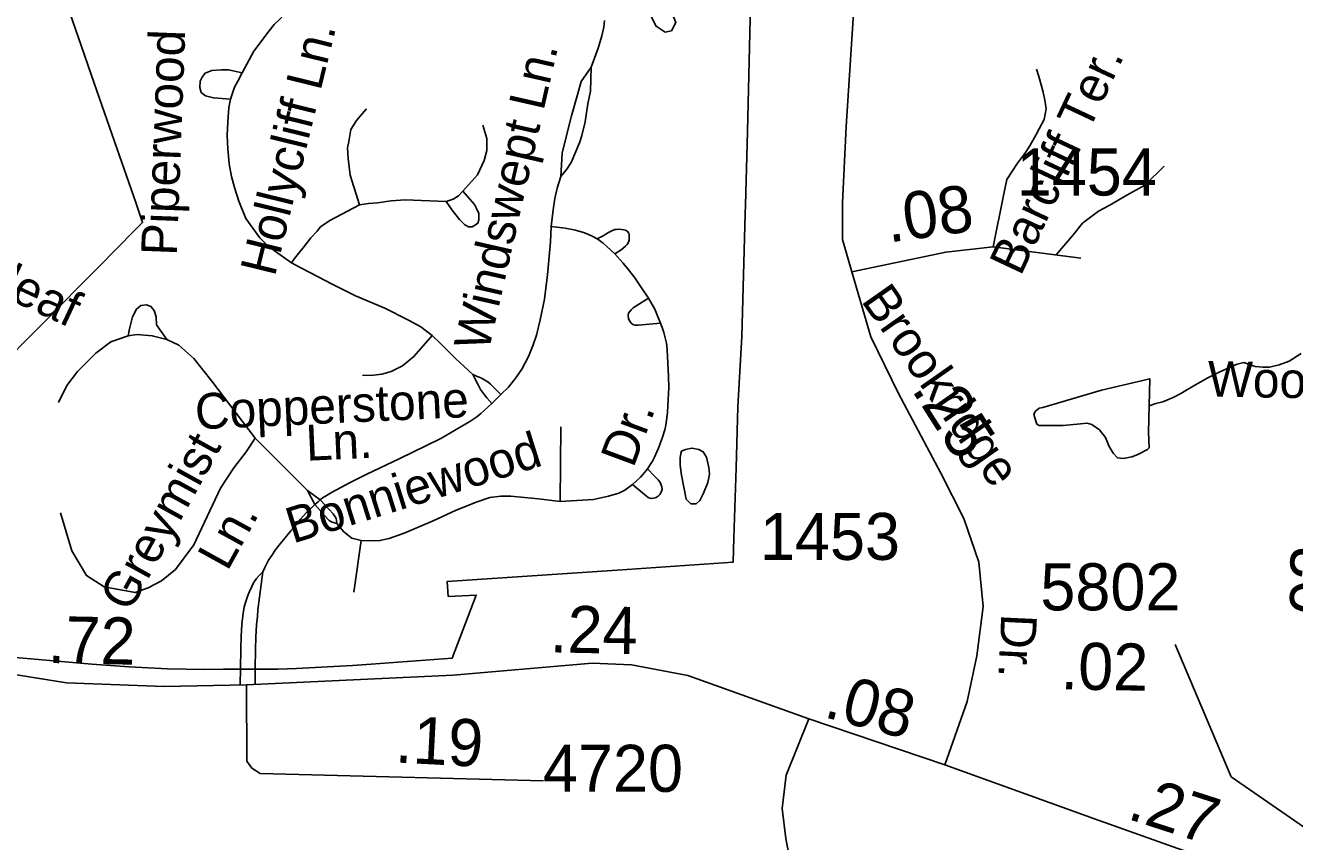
# Model space of a CAD drawing. Extents: x 2001466 to 2224147, y 644118 to 847247.
# Drawn here: x 2065752 to 2069122, y 714348 to 716517 of the extents above; entities that cross this region are included whole.
import ezdxf

# ---------------------------------------------------------------- set-up
doc = ezdxf.new("R2010")
doc.units = 0
for name, color, linetype in [('Exist Boundary Political City Limit New', 7, 'Continuous'), ('Exist Hydrographic Misc Water Feature', 7, 'Continuous'), ('Exist Road Non-System Type 51', 7, 'Continuous'), ('Exist Road Non-System Type 51 Label', 7, 'Continuous'), ('Exist Road Secondary Mileage Hundredths English Label', 7, 'Continuous'), ('Exist Road Secondary Type 51 Attributed', 7, 'Continuous'), ('Exist Road Secondary Type 51 Label', 7, 'Continuous'), ('Exist Road Secondary Type 51 Number Label', 7, 'Continuous'), ('Map Preparation Boundary City Limit Buffer Line', 7, 'Continuous')]:
    doc.layers.add(name, color=color, linetype=linetype)

msp = doc.modelspace()

# ---------------------------------------------------------------- linework, layer by layer
at = {"layer": 'Exist Boundary Political City Limit New'}
for points in [[(2065704.6, 715630.5), (2065760, 715686.8), (2065826.1, 715753.7), (2065887.1, 715815.6), (2065946.9, 715876.1), (2066041.4, 715972), (2066062.8, 715993.6), (2066045, 716046.9), (2065995.9, 716188.2), (2065934.8, 716364.1), (2065892, 716487.2), (2065807.6, 716729.8), (2065754.4, 716882.8), (2065650.8, 716882.7)], [(2067679.2, 716648.6), (2067669.2, 716235.1), (2067664, 716039.8), (2067663.5, 716017.7), (2067654.6, 715690.5), (2067643.9, 715503.8), (2067638.9, 715341.3), (2067633.1, 715155.6), (2067631.1, 715090.9), (2067323.4, 715070.1), (2066872, 715039.8), (2066874.6, 715000), (2066949, 715003.7), (2066885.4, 714836.1), (2066670.2, 714819.9), (2066620.8, 714816.6), (2066571.1, 714813.8), (2066521.5, 714811.1), (2066471.6, 714808.8), (2066421.9, 714806.5), (2066277.6, 714806.4), (2066228.4, 714806.2), (2066128.8, 714807.9), (2066027.1, 714812.9), (2065927.9, 714820.1), (2065684.2, 714840.9)]]:
    msp.add_lwpolyline(points, dxfattribs=at)
at = {"layer": 'Exist Hydrographic Misc Water Feature'}
for points in [[(2068735.8, 715506.5), (2068753.9, 715512.6), (2068771.9, 715516.8), (2068799.4, 715528.9), (2068819.7, 715538.8), (2068857.4, 715561), (2068891.4, 715581), (2068923.4, 715596.9), (2068969.6, 715617.1), (2068987.4, 715621.3), (2069017.6, 715611), (2069037.7, 715609.2), (2069055.5, 715609.3), (2069081.1, 715615.2), (2069107.6, 715625.4), (2069139.4, 715645.3)], [(2068735.8, 715506.5), (2068734, 715436.6), (2068735.8, 715394.5), (2068731.7, 715390.7), (2068706.1, 715376.7), (2068690.1, 715370.6), (2068667.7, 715366.7), (2068651.9, 715368.7), (2068640.1, 715380.6), (2068629.8, 715398.4), (2068620.2, 715422.2), (2068604, 715442.5), (2068583.9, 715456.5), (2068571.6, 715460.3), (2068553.9, 715458.2), (2068507.8, 715454.2), (2068458, 715454), (2068444, 715454.1), (2068437.9, 715457.9), (2068431.9, 715474.2), (2068429.9, 715483.9), (2068433.8, 715492.2), (2068444, 715500), (2068453.7, 715502.2), (2068609.7, 715548.3), (2068737.5, 715578.4), (2068735.8, 715506.5)], [(2067500.4, 715290.6), (2067506.5, 715258.4), (2067512.3, 715252.2), (2067518.4, 715246.4), (2067532.6, 715246.3), (2067542.4, 715254.6), (2067552.5, 715274.5), (2067564.4, 715302.4), (2067568, 715324.5), (2067566.4, 715342.6), (2067560, 715370.3), (2067552, 715384.5), (2067540, 715390.4), (2067521.9, 715394.4), (2067504.3, 715390.2), (2067494.2, 715386.4), (2067492.4, 715380.2), (2067490.3, 715368.3), (2067490.5, 715348.4), (2067494.2, 715322.3), (2067500.4, 715290.6)]]:
    msp.add_lwpolyline(points, dxfattribs=at)
at = {"layer": 'Exist Road Non-System Type 51'}
for p, q in [((2066362.4, 715420.1), (2066501, 715281.4)), ((2066501, 715281.4), (2066534.7, 715256.9)), ((2066501, 715281.4), (2066520.5, 715244)), ((2066323.1, 714808.2), (2066322.5, 714764.9)), ((2066362.1, 714808.6), (2066361.6, 714766.3))]:
    msp.add_line(p, q, dxfattribs=at)
for points in [[(2066449.7, 716557), (2066437.9, 716545.2), (2066426.2, 716533.4), (2066412.7, 716520), (2066399.3, 716503.2), (2066358.6, 716448.9), (2066327.7, 716391.5)], [(2067447.2, 716575.5), (2067469, 716548.6), (2067479.1, 716525), (2067467.4, 716503.2), (2067450.6, 716499.8), (2067427.1, 716515), (2067408.6, 716551.9)], [(2067254.2, 716406.6), (2067272.6, 716456.5), (2067282.4, 716490), (2067287.7, 716513), (2067289.4, 716530.1)], [(2066327.7, 716391.5), (2066291.6, 716398.9), (2066272.4, 716398.9), (2066246.9, 716397.9), (2066228.8, 716390.4), (2066221.4, 716379.8), (2066216.1, 716369.2), (2066215, 716352.1), (2066218.2, 716339.4), (2066229.9, 716329.8), (2066251.2, 716324.5), (2066296.8, 716321.1)], [(2066327.7, 716391.5), (2066316, 716369.2), (2066307.5, 716353.2), (2066296.8, 716321.1)], [(2067173.8, 716115.7), (2067189.5, 716135.4), (2067200.7, 716153.1), (2067223, 716204.9), (2067229.5, 716224.6), (2067238.1, 716261.4), (2067245.7, 716309.3), (2067252.4, 716342.9), (2067254.2, 716406.6)], [(2067254.2, 716406.6), (2067227.2, 716368.1), (2067218.8, 716336.2), (2067202, 716277.3), (2067188.6, 716225.2), (2067176.8, 716178.2), (2067173.8, 716115.7)], [(2068436.9, 716401.2), (2068442.9, 716381.3), (2068449.1, 716359.3), (2068454.8, 716339.5), (2068458.6, 716318.6), (2068462.4, 716295.8), (2068456.7, 716267.3), (2068443.4, 716242.6), (2068435.8, 716227.3), (2068418.7, 716196.9), (2068407.3, 716179.8), (2068386.4, 716151.3), (2068371.2, 716128.5), (2068357.9, 716107.6), (2068350.3, 716069.6), (2068321.9, 715929.1)], [(2066296.8, 716321.1), (2066292.4, 716299), (2066289, 716261.4), (2066287.6, 716225.2), (2066289.7, 716189), (2066293.1, 716149.4), (2066299.2, 716116), (2066306.7, 716086.6), (2066318.3, 716050.4), (2066337.5, 716004.6), (2066374.1, 715953.3), (2066395.9, 715931.5), (2066416.1, 715916.4), (2066458.1, 715886.1)], [(2066657.5, 716296), (2066646.2, 716282.7), (2066631.1, 716264.2), (2066615.9, 716240.7), (2066610.9, 716208.8), (2066607.5, 716192), (2066609.2, 716163.4), (2066614.3, 716119.7), (2066639.4, 716040.7)], [(2066913.2, 716077.1), (2066952.1, 716120.2), (2066970.3, 716158.4), (2066977, 716185.3), (2066977, 716217.2), (2066966.9, 716252.5)], [(2068775.8, 716143.7), (2068724.5, 716092.4), (2068677, 716065.8), (2068629.5, 716039.2), (2068601, 716024), (2068559.2, 715991.7), (2068534.6, 715961.3), (2068489.1, 715907.4)], [(2067173.8, 716115.7), (2067163.9, 716084.8), (2067158, 716057.3), (2067153.4, 716027.1), (2067148.3, 715982.6)], [(2066639.4, 716040.7), (2066663, 716044.1), (2066686.5, 716045.8), (2066723.4, 716050.8), (2066760.3, 716053.9), (2066869.5, 716049.1)], [(2066869.5, 716049.1), (2066887.3, 716056), (2066901.6, 716064.2), (2066913.2, 716077.1)], [(2066869.5, 716049.1), (2066885.2, 716026.6), (2066904.3, 716002), (2066918.7, 715987), (2066928.2, 715982.2), (2066937.8, 715982.2), (2066947.4, 715987), (2066953.5, 715991.8), (2066956.2, 716000.6), (2066956.2, 716008.8), (2066955.6, 716017.7), (2066950.8, 716028.6), (2066944, 716041.6), (2066913.2, 716077.1)], [(2066458.1, 715886.1), (2066466.5, 715897.9), (2066476.6, 715911.3), (2066491.7, 715929.8), (2066510.1, 715953.3), (2066526.9, 715970.2), (2066535.3, 715981.9), (2066560.5, 715998.7), (2066639.4, 716040.7)], [(2067014.6, 715536.4), (2067034.3, 715556.5), (2067054.3, 715580.6), (2067070.4, 715603.6), (2067088.1, 715637.4), (2067100.2, 715668.4), (2067108.8, 715694.2), (2067119.1, 715734.9), (2067130, 715789.9), (2067138, 715854.7), (2067146, 715941.9), (2067148.3, 715982.6)], [(2067148.3, 715982.6), (2067185.1, 715978.3), (2067212.9, 715973.3), (2067233.7, 715966.6), (2067245.7, 715962.2), (2067258.5, 715956.1), (2067270, 715950.1)], [(2067270, 715950.1), (2067285.8, 715958.6), (2067300, 715966.6), (2067311, 715972.3), (2067316.8, 715974.6), (2067321.6, 715975.3), (2067328, 715975.8), (2067334.9, 715975.3), (2067340.8, 715974.4), (2067345.7, 715973), (2067350.9, 715969.8), (2067353.9, 715965.5), (2067354.8, 715962), (2067355.5, 715955.1), (2067354.8, 715947.1), (2067353.2, 715941.6), (2067350.2, 715934.9), (2067345.7, 715930.6), (2067334, 715921.4), (2067316.8, 715910.6)], [(2067270, 715950.1), (2067285.8, 715939.1), (2067296.1, 715929.9), (2067306.2, 715920.3), (2067316.8, 715910.6)], [(2066458.1, 715886.1), (2066481.3, 715873.8), (2066508.6, 715860.2), (2066566, 715830.1), (2066628.8, 715798.7), (2066706.6, 715765.9), (2066769.5, 715734.5), (2066802.2, 715716.7), (2066832.3, 715693.5)], [(2067316.8, 715910.6), (2067339.5, 715885.6), (2067354.6, 715866.8), (2067369.7, 715846.2), (2067387.6, 715820), (2067406.4, 715792.5)], [(2067406.4, 715792.5), (2067375.7, 715773.2), (2067366.1, 715767.2), (2067360.1, 715761.7), (2067353.7, 715753), (2067352.3, 715747.1), (2067353.7, 715737.9), (2067356.9, 715731.5), (2067360.1, 715726.4), (2067365.2, 715722.7), (2067371.1, 715720.9), (2067379.4, 715720.9), (2067438.6, 715726.1)], [(2067406.4, 715792.5), (2067416.3, 715775.6), (2067422.8, 715762.9), (2067432.4, 715741.3), (2067438.6, 715726.1)], [(2066127.2, 715682.8), (2066100.4, 715721.4), (2066098.7, 715743.3), (2066093.7, 715760.1), (2066085.3, 715770.2), (2066073.5, 715775.2), (2066058.4, 715773.5), (2066046.6, 715763.5), (2066036.6, 715743.3), (2066028.2, 715711.4), (2066024.8, 715692.9)], [(2067438.6, 715726.1), (2067443, 715714.2), (2067447.4, 715701.7), (2067449.3, 715694.5), (2067454.6, 715672.9), (2067456.2, 715656), (2067459.5, 715584.7), (2067460.1, 715555.2), (2067456.6, 715489.4), (2067455.8, 715480.7), (2067452.1, 715454.9), (2067449.6, 715443.1), (2067444, 715422.8), (2067433.3, 715394.2), (2067428.9, 715384.4), (2067422.7, 715370.1), (2067416.8, 715359.3), (2067411.5, 715351.1), (2067403.6, 715338.8)], [(2066362.4, 715420.1), (2066246.5, 715571.9), (2066199.5, 715632.4), (2066159.2, 715667.7), (2066127.2, 715682.8), (2066088.6, 715692.9), (2066048.3, 715696.2), (2066024.8, 715692.9), (2065978.4, 715676.8), (2065939.1, 715646.8), (2065890.4, 715598.1), (2065862.3, 715560.6), (2065839.8, 715515.6)], [(2066646.6, 715587), (2066676.6, 715588.3), (2066698.5, 715591), (2066723, 715597.9), (2066753.1, 715612.9), (2066783.1, 715637.5), (2066807.7, 715666.2), (2066832.3, 715693.5)], [(2066832.3, 715693.5), (2066854.1, 715671.7), (2066893.8, 715632), (2066940.2, 715589.7)], [(2066940.2, 715589.7), (2066946.4, 715587.3), (2066951.8, 715584.8), (2066956.5, 715582.4), (2066964.4, 715578.8), (2066971.9, 715574.5), (2066979.5, 715569.8), (2066986.6, 715563.8), (2067014.6, 715536.4)], [(2066940.2, 715589.7), (2066945.7, 715579.3), (2066953.5, 715564), (2066960.5, 715550.3), (2066970.6, 715535.5), (2066976.7, 715527.9), (2066990.2, 715513)], [(2066990.2, 715513), (2066960.8, 715486.2), (2066950.5, 715477.6), (2066932.1, 715464.4), (2066855.1, 715419.5), (2066744.7, 715365.6), (2066658.7, 715324.5), (2066613.8, 715302.7), (2066564.3, 715276.6), (2066548.6, 715266.7), (2066541, 715261.7), (2066534.7, 715256.9)], [(2066990.2, 715513), (2067001.3, 715523), (2067014.6, 715536.4)], [(2067172, 715252.5), (2067173.5, 715450.9)], [(2065845.1, 715222), (2065875.3, 715121.2), (2065914, 715055.6), (2065961, 715025.4), (2066043.3, 715010.3), (2066077.7, 715022.9), (2066113.3, 715041.6), (2066150.7, 715071.6), (2066199.4, 715137.2), (2066270, 715287.5), (2066305.3, 715341.3), (2066338.1, 715384.5), (2066362.4, 715420.1)], [(2067403.6, 715338.8), (2067396.8, 715330.1), (2067390.2, 715322.7), (2067384.9, 715316.9), (2067374.1, 715306.2), (2067364, 715297.7)], [(2067403.6, 715338.8), (2067422.6, 715319.2), (2067431.9, 715309.9), (2067436.2, 715304.1), (2067439.4, 715298.3), (2067442.1, 715291.6), (2067442.3, 715285.3), (2067440.9, 715279.1), (2067436.2, 715270.7), (2067431.7, 715266.1), (2067426.9, 715263), (2067423.5, 715261.8), (2067415.5, 715260.2), (2067409.9, 715261), (2067405.3, 715263), (2067401.1, 715266.2), (2067364, 715297.7)], [(2067364, 715297.7), (2067344, 715282.1), (2067327.3, 715274.4), (2067300.3, 715266.7), (2067260.6, 715257.7), (2067172, 715252.5)], [(2066520.5, 715244), (2066497.3, 715222), (2066482.5, 715205.1), (2066469.7, 715189.7), (2066456.4, 715173.9), (2066437.4, 715150.3), (2066428.7, 715140.1), (2066415.4, 715122.7), (2066407.7, 715111.4), (2066397.5, 715096.5), (2066387.6, 715076.5), (2066382.4, 715065.3)], [(2066520.5, 715244), (2066524.9, 715248.2), (2066529.1, 715251.7), (2066534.7, 715256.9)], [(2066579.2, 715193.6), (2066570, 715196.1), (2066566.7, 715197.2), (2066562.8, 715199), (2066558.9, 715202.1), (2066554.6, 715205.7), (2066520.5, 715244)], [(2066579.2, 715193.6), (2066577.5, 715202.9), (2066576.7, 715206.3), (2066575.3, 715210.4), (2066572.6, 715214.5), (2066569.5, 715219.1), (2066534.7, 715256.9)], [(2067172, 715252.5), (2067114.3, 715259), (2067077.1, 715262.9), (2067041.1, 715266.7), (2067014.2, 715266.7), (2066984.7, 715262.9), (2066951.3, 715251.3), (2066896.1, 715229.5), (2066834.5, 715201.3), (2066757.5, 715167.9), (2066717.7, 715153.8), (2066693.4, 715148.6), (2066666.4, 715147.4), (2066643.3, 715148.6), (2066618.9, 715155.1), (2066597.1, 715171.7), (2066579.2, 715193.6)], [(2066643.3, 715148.6), (2066624.3, 715011.6)], [(2066382.4, 715065.3), (2066376.6, 715060.4), (2066372.2, 715055.6), (2066365.9, 715047.8), (2066357.6, 715035.9), (2066352.9, 715026.8), (2066347, 715013.4), (2066342.7, 715002.4), (2066337.9, 714989), (2066333.2, 714972), (2066328.8, 714948.7), (2066326.5, 714926.3), (2066324.9, 714893.9), (2066323.7, 714861.6), (2066323.1, 714808.2)], [(2066382.4, 715065.3), (2066368.7, 714964.5), (2066367.9, 714946.8), (2066365.5, 714924.3), (2066363.9, 714891.9), (2066362.8, 714859.6), (2066362.1, 714808.6)]]:
    msp.add_lwpolyline(points, dxfattribs=at)
at = {"layer": 'Exist Road Secondary Type 51 Attributed'}
for points in [[(2067946.2, 715862.1), (2067921.4, 715948.3), (2067921.4, 716045.7), (2067931, 716248.4), (2067958.9, 716673.1), (2067965.3, 716992.4), (2067978.9, 717195.9), (2068145.6, 717202.3), (2068245.3, 717193.5)], [(2067946.2, 715862.1), (2068195.8, 715914.8), (2068321.9, 715929.1), (2068554.8, 715898.8)], [(2068193, 714552.2), (2068252.5, 714720.6), (2068278, 714842), (2068295.5, 714972.9), (2068283.6, 715091), (2068243.7, 715207.5), (2068183.1, 715327.3), (2068070.6, 715539.6), (2067997.2, 715689.7), (2067946.2, 715862.1)], [(2062946.2, 715774.9), (2063197.2, 715627.3), (2063523.5, 715458.5), (2063858.1, 715284.1), (2064043.5, 715204.4), (2064287, 715132.8), (2064595.8, 715035.6), (2064904.9, 714955.2), (2065197.4, 714891.6), (2065535.2, 714823), (2065860.6, 714770.4), (2066120.1, 714760.9), (2066339.3, 714765.3)], [(2066339.3, 714765.3), (2066888, 714791.1), (2067256.4, 714823), (2067361.4, 714818.2), (2067511, 714789.5), (2067832.5, 714674.9)], [(2066339.3, 714765.3), (2066339.5, 714562.7), (2066353.2, 714543.6), (2066375.1, 714529.9), (2067127.5, 714510.4)], [(2067832.5, 714674.9), (2067772.1, 714525.2), (2067761.7, 714436.8), (2067771.3, 714357.2), (2067813.8, 714134.2), (2067845.7, 713947.9), (2067852.8, 713853.1), (2067847.3, 713786.2), (2067801.9, 713690.6), (2067714.4, 713572)], [(2067832.5, 714674.9), (2068193, 714552.2)], [(2068193, 714552.2), (2068590.9, 714408.9), (2068812.1, 714330.2), (2069019, 714262.7), (2069246.6, 714190.7), (2069505.4, 714101)]]:
    msp.add_lwpolyline(points, dxfattribs=at)
at = {"layer": 'Exist Road Secondary Type 51 Number Label'}
msp.add_lwpolyline([(2069500.5, 714142.4), (2068953.2, 714520.7), (2068804.5, 714872.1)], dxfattribs=at)
at = {"layer": 'Map Preparation Boundary City Limit Buffer Line'}
for points in [[(2065704.6, 715630.5), (2065760, 715686.8), (2065826.1, 715753.7), (2065887.1, 715815.6), (2065946.9, 715876.1), (2066041.4, 715972), (2066062.8, 715993.6), (2066045, 716046.9), (2065995.9, 716188.2), (2065934.8, 716364.1), (2065892, 716487.2), (2065807.6, 716729.8), (2065754.4, 716882.8), (2065650.8, 716882.7)], [(2067679.2, 716648.6), (2067669.2, 716235.1), (2067664, 716039.8), (2067663.5, 716017.7), (2067654.6, 715690.5), (2067643.9, 715503.8), (2067638.9, 715341.3), (2067633.1, 715155.6), (2067631.1, 715090.9), (2067323.4, 715070.1), (2066872, 715039.8), (2066874.6, 715000), (2066949, 715003.7), (2066885.4, 714836.1), (2066670.2, 714819.9), (2066620.8, 714816.6), (2066571.1, 714813.8), (2066521.5, 714811.1), (2066471.6, 714808.8), (2066421.9, 714806.5), (2066277.6, 714806.4), (2066228.4, 714806.2), (2066128.8, 714807.9), (2066027.1, 714812.9), (2065927.9, 714820.1), (2065684.2, 714840.9)]]:
    msp.add_lwpolyline(points, dxfattribs=at)

# ---------------------------------------------------------------- texts
at = {"layer": 'Exist Road Non-System Type 51 Label'}
for s, rotation, p in [('Piperwood', 87.8397, (2066153.8, 715904.5)), ('Hollycliff Ln.', 76.1881, (2066413.9, 715847.5)), ('Windswept Ln.', 77.156, (2066981.5, 715648)), ('Barcliff Ter.', 64.8334, (2068394.5, 715848.8)), ('Longleaf', 334.9313, (2065427.8, 715919.9)), ('Wood Sorrel', 359.0605, (2068890.7, 715531)), ('Copperstone', 2.6039, (2066204.3, 715443.7)), ('Dr.', 69.6577, (2067366.1, 715339.2)), ('Ln.', 2.6039, (2066498.5, 715360.5)), ('Greymist', 61.0959, (2066028.2, 714954.7)), ('Bonniewood', 17.3907, (2066462, 715140)), ('Ln.', 61.0959, (2066288.2, 715064.7))]:
    msp.add_text(s, height=95, rotation=rotation, dxfattribs=at).set_placement(p)
at = {"layer": 'Exist Road Secondary Mileage Hundredths English Label'}
for s, rotation, p in [('.08', 7.921, (2068044.6, 715940.1)), ('.25', 302.5588, (2068103.1, 715549.9)), ('.02', 89.3812, (2069234.1, 714903.4)), ('.24', 358.8318, (2067143.9, 714851.5)), ('.72', 358.8318, (2065810.7, 714823.2)), ('.02', 359.0011, (2068500.1, 714753.3)), ('.08', 344.9734, (2067868.6, 714680.4)), ('.19', 357.0241, (2066732.1, 714558.9)), ('.27', 342.0653, (2068674.5, 714410.1))]:
    msp.add_text(s, height=125, rotation=rotation, dxfattribs=at).set_placement(p)
at = {"layer": 'Exist Road Secondary Type 51 Label'}
for s, rotation, p in [('Brookridge', 305.0703, (2067969.2, 715785.7)), ('Dr.', 267.2819, (2068343.3, 714954.8))]:
    msp.add_text(s, height=95, rotation=rotation, dxfattribs=at).set_placement(p)
at = {"layer": 'Exist Road Secondary Type 51 Number Label'}
for s, p in [('1454', (2068384.3, 716065.3)), ('1453', (2067702.4, 715097)), ('5802', (2068446.9, 714963)), ('4720', (2067126.2, 714480.8))]:
    msp.add_text(s, height=125, dxfattribs=at).set_placement(p)

doc.saveas('drawing.dxf')
